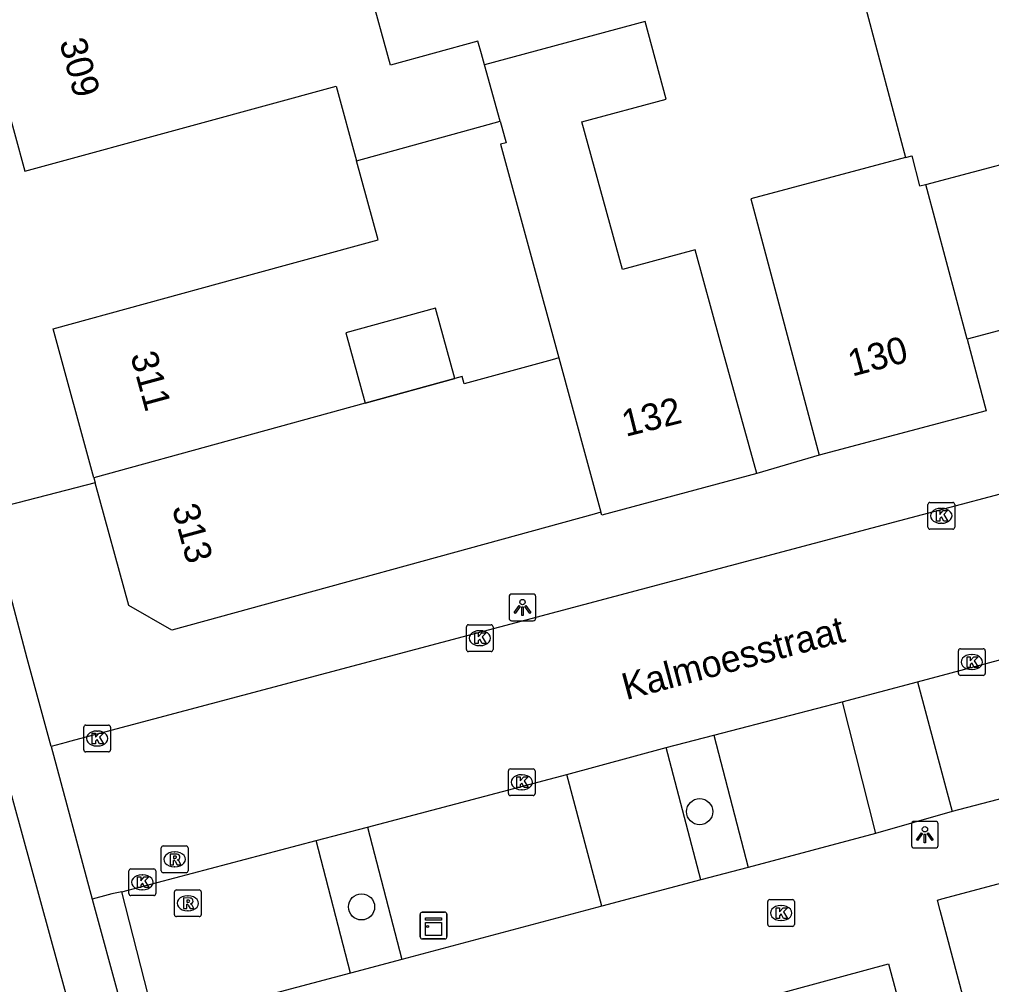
# Model space of a CAD drawing. Extents: x 162542 to 163144, y 380786 to 381511.
# Drawn here: x 162587.37 to 162623.75, y 381075.6 to 381111.73 of the extents above; entities that cross this region are included whole.
import ezdxf

# ---------------------------------------------------------------- set-up
doc = ezdxf.new("R2010")
doc.units = 0
for name, color, linetype in [('IMGEO_Boom', 7, 'Continuous'), ('IMGEO_Fietspad_gesloten', 7, 'Continuous'), ('IMGEO_Kast', 7, 'Continuous'), ('IMGEO_Kolk', 7, 'Continuous'), ('IMGEO_Lichtpunt', 7, 'Continuous'), ('IMGEO_Muur', 7, 'Continuous'), ('IMGEO_Openbare_ruimte_label', 7, 'Continuous'), ('IMGEO_Pand', 7, 'Continuous'), ('IMGEO_Pand_nummerreeks', 7, 'Continuous'), ('IMGEO_Pand_overbouw', 7, 'Continuous'), ('IMGEO_Parkeervlak_open', 7, 'Continuous'), ('IMGEO_Rijbaan_lokaal_open', 7, 'Continuous'), ('IMGEO_Rioolput', 7, 'Continuous'), ('IMGEO_Voetpad_open', 7, 'Continuous')]:
    doc.layers.add(name, color=color, linetype=linetype)

msp = doc.modelspace()

# ---------------------------------------------------------------- linework, layer by layer
at = {"layer": 'IMGEO_Boom'}
for centre in [(162612.822, 381082.077), (162600.169, 381078.511)]:
    msp.add_circle(centre, 0.489, dxfattribs=at)
at = {"layer": 'IMGEO_Fietspad_gesloten'}
msp.add_lwpolyline([(162627.119, 380935.366), (162613.988, 380983.443), (162609.049, 381001.918), (162603.581, 381022.358), (162590.197, 381071.276), (162588.809, 381076.324), (162582.093, 381100.864), (162580.289, 381107.447), (162569.546, 381146.716), (162569.494, 381146.907)], dxfattribs=at)
at = {"layer": 'IMGEO_Kast'}
for p, q in [((162602.362, 381077.388), (162602.362, 381078.229)), ((162602.362, 381078.229), (162602.362, 381077.388)), ((162602.437, 381078.313), (162603.278, 381078.313)), ((162603.278, 381078.313), (162602.437, 381078.313)), ((162603.362, 381078.238), (162603.362, 381077.397)), ((162603.362, 381077.397), (162603.362, 381078.238)), ((162603.287, 381077.313), (162602.446, 381077.313)), ((162602.446, 381077.313), (162603.287, 381077.313))]:
    msp.add_line(p, q, dxfattribs=at)
for points in [[(162602.557, 381078.103), (162603.157, 381078.103), (162603.157, 381078.018), (162602.557, 381078.018), (162602.557, 381078.103)], [(162602.557, 381077.928), (162603.157, 381077.928), (162603.157, 381077.439), (162602.557, 381077.439), (162602.557, 381077.928)]]:
    msp.add_lwpolyline(points, dxfattribs=at)
msp.add_circle((162602.641, 381077.777), 0.0377, dxfattribs=at)
for centre, start, end in [((162602.44, 381078.235), 92.4484, 184.2845), ((162602.44, 381078.235), 92.4484, 184.2845), ((162603.284, 381078.235), 2.4484, 94.2845), ((162603.284, 381078.235), 2.4484, 94.2845), ((162602.44, 381077.391), 182.4484, 274.2845), ((162602.44, 381077.391), 182.4484, 274.2845), ((162603.284, 381077.391), 272.4484, 4.2845), ((162603.284, 381077.391), 272.4484, 4.2845)]:
    msp.add_arc(centre, 0.0779, start, end, dxfattribs=at)
at = {"layer": 'IMGEO_Kolk'}
for p, q in [((162621.439, 381093.651), (162622.291, 381093.651)), ((162621.364, 381092.725), (162621.364, 381093.577)), ((162621.852, 381093.431), (162621.877, 381093.431)), ((162622.365, 381093.577), (162622.365, 381092.725)), ((162621.875, 381092.871), (162621.85, 381092.871)), ((162622.291, 381092.651), (162621.439, 381092.651)), ((162604.092, 381088.145), (162604.092, 381088.997)), ((162604.167, 381089.071), (162605.019, 381089.071)), ((162605.093, 381088.997), (162605.093, 381088.145)), ((162604.58, 381088.851), (162604.605, 381088.851)), ((162604.603, 381088.291), (162604.578, 381088.291)), ((162622.581, 381088.175), (162623.433, 381088.175)), ((162605.019, 381088.071), (162604.167, 381088.071)), ((162622.506, 381087.249), (162622.506, 381088.101)), ((162622.994, 381087.955), (162623.019, 381087.955)), ((162623.507, 381088.101), (162623.507, 381087.249)), ((162623.433, 381087.175), (162622.581, 381087.175)), ((162623.017, 381087.395), (162622.992, 381087.395)), ((162589.772, 381084.388), (162589.772, 381085.24)), ((162589.847, 381085.314), (162590.699, 381085.314)), ((162590.773, 381085.24), (162590.773, 381084.388)), ((162590.26, 381085.094), (162590.285, 381085.094)), ((162590.283, 381084.534), (162590.258, 381084.534)), ((162590.699, 381084.314), (162589.847, 381084.314)), ((162605.663, 381082.753), (162605.663, 381083.605)), ((162605.738, 381083.679), (162606.59, 381083.679)), ((162606.151, 381083.459), (162606.176, 381083.459)), ((162606.664, 381083.605), (162606.664, 381082.753)), ((162606.174, 381082.899), (162606.149, 381082.899)), ((162606.59, 381082.679), (162605.738, 381082.679)), ((162591.464, 381079.007), (162591.464, 381079.859)), ((162591.539, 381079.933), (162592.391, 381079.933)), ((162592.465, 381079.859), (162592.465, 381079.007)), ((162591.952, 381079.713), (162591.977, 381079.713)), ((162591.975, 381079.153), (162591.95, 381079.153)), ((162592.391, 381078.933), (162591.539, 381078.933)), ((162615.369, 381077.856), (162615.369, 381078.708)), ((162615.444, 381078.782), (162616.296, 381078.782)), ((162616.37, 381078.708), (162616.37, 381077.856)), ((162615.857, 381078.562), (162615.882, 381078.562)), ((162615.88, 381078.002), (162615.855, 381078.002)), ((162616.296, 381077.782), (162615.444, 381077.782))]:
    msp.add_line(p, q, dxfattribs=at)
for points in [[(162621.439, 381093.651), (162622.291, 381093.651)], [(162621.364, 381092.725), (162621.364, 381093.577)], [(162621.685, 381093.351), (162621.808, 381093.351), (162621.808, 381093.2), (162621.938, 381093.351), (162622.102, 381093.351), (162621.956, 381093.2), (162622.109, 381092.951), (162621.957, 381092.951), (162621.872, 381093.115), (162621.808, 381093.048), (162621.808, 381092.951), (162621.685, 381092.951), (162621.685, 381093.351)], [(162622.365, 381093.577), (162622.365, 381092.725)], [(162622.291, 381092.651), (162621.439, 381092.651)], [(162604.092, 381088.145), (162604.092, 381088.997)], [(162604.167, 381089.071), (162605.019, 381089.071)], [(162605.093, 381088.997), (162605.093, 381088.145)], [(162604.413, 381088.771), (162604.536, 381088.771), (162604.536, 381088.62), (162604.666, 381088.771), (162604.83, 381088.771), (162604.684, 381088.62), (162604.837, 381088.371), (162604.685, 381088.371), (162604.6, 381088.535), (162604.536, 381088.468), (162604.536, 381088.371), (162604.413, 381088.371), (162604.413, 381088.771)], [(162622.581, 381088.175), (162623.433, 381088.175)], [(162605.019, 381088.071), (162604.167, 381088.071)], [(162622.506, 381087.249), (162622.506, 381088.101)], [(162622.827, 381087.875), (162622.95, 381087.875), (162622.95, 381087.724), (162623.08, 381087.875), (162623.244, 381087.875), (162623.098, 381087.724), (162623.251, 381087.475), (162623.099, 381087.475), (162623.014, 381087.639), (162622.95, 381087.572), (162622.95, 381087.475), (162622.827, 381087.475), (162622.827, 381087.875)], [(162623.507, 381088.101), (162623.507, 381087.249)], [(162623.433, 381087.175), (162622.581, 381087.175)], [(162589.772, 381084.388), (162589.772, 381085.24)], [(162589.847, 381085.314), (162590.699, 381085.314)], [(162590.773, 381085.24), (162590.773, 381084.388)], [(162590.093, 381085.014), (162590.216, 381085.014), (162590.216, 381084.863), (162590.346, 381085.014), (162590.51, 381085.014), (162590.364, 381084.863), (162590.517, 381084.614), (162590.365, 381084.614), (162590.28, 381084.778), (162590.216, 381084.711), (162590.216, 381084.614), (162590.093, 381084.614), (162590.093, 381085.014)], [(162590.699, 381084.314), (162589.847, 381084.314)], [(162605.663, 381082.753), (162605.663, 381083.605)], [(162605.738, 381083.679), (162606.59, 381083.679)], [(162606.664, 381083.605), (162606.664, 381082.753)], [(162605.984, 381083.379), (162606.107, 381083.379), (162606.107, 381083.228), (162606.237, 381083.379), (162606.401, 381083.379), (162606.255, 381083.228), (162606.408, 381082.979), (162606.256, 381082.979), (162606.171, 381083.143), (162606.107, 381083.076), (162606.107, 381082.979), (162605.984, 381082.979), (162605.984, 381083.379)], [(162606.59, 381082.679), (162605.738, 381082.679)], [(162591.464, 381079.007), (162591.464, 381079.859)], [(162591.539, 381079.933), (162592.391, 381079.933)], [(162592.465, 381079.859), (162592.465, 381079.007)], [(162591.785, 381079.633), (162591.908, 381079.633), (162591.908, 381079.482), (162592.038, 381079.633), (162592.202, 381079.633), (162592.056, 381079.482), (162592.209, 381079.233), (162592.057, 381079.233), (162591.972, 381079.397), (162591.908, 381079.33), (162591.908, 381079.233), (162591.785, 381079.233), (162591.785, 381079.633)], [(162592.391, 381078.933), (162591.539, 381078.933)], [(162615.369, 381077.856), (162615.369, 381078.708)], [(162615.444, 381078.782), (162616.296, 381078.782)], [(162616.37, 381078.708), (162616.37, 381077.856)], [(162615.69, 381078.482), (162615.813, 381078.482), (162615.813, 381078.331), (162615.943, 381078.482), (162616.107, 381078.482), (162615.961, 381078.331), (162616.114, 381078.082), (162615.962, 381078.082), (162615.877, 381078.246), (162615.813, 381078.179), (162615.813, 381078.082), (162615.69, 381078.082), (162615.69, 381078.482)], [(162616.296, 381077.782), (162615.444, 381077.782)]]:
    msp.add_lwpolyline(points, dxfattribs=at)
for centre, start, end in [((162621.441, 381093.575), 91.552, 178.448), ((162621.441, 381093.575), 91.552, 178.448), ((162622.289, 381093.575), 1.552, 88.448), ((162622.289, 381093.575), 1.552, 88.448), ((162621.441, 381092.727), 181.552, 268.448), ((162621.441, 381092.727), 181.552, 268.448), ((162622.289, 381092.727), 271.552, 358.448), ((162622.289, 381092.727), 271.552, 358.448), ((162604.169, 381088.995), 91.552, 178.448), ((162604.169, 381088.995), 91.552, 178.448), ((162605.017, 381088.995), 1.552, 88.448), ((162605.017, 381088.995), 1.552, 88.448), ((162604.169, 381088.147), 181.552, 268.448), ((162604.169, 381088.147), 181.552, 268.448), ((162605.017, 381088.147), 271.552, 358.448), ((162605.017, 381088.147), 271.552, 358.448), ((162622.583, 381088.099), 91.552, 178.448), ((162622.583, 381088.099), 91.552, 178.448), ((162623.431, 381088.099), 1.552, 88.448), ((162623.431, 381088.099), 1.552, 88.448), ((162622.583, 381087.251), 181.552, 268.448), ((162622.583, 381087.251), 181.552, 268.448), ((162623.431, 381087.251), 271.552, 358.448), ((162623.431, 381087.251), 271.552, 358.448), ((162589.849, 381085.238), 91.552, 178.448), ((162589.849, 381085.238), 91.552, 178.448), ((162590.697, 381085.238), 1.552, 88.448), ((162590.697, 381085.238), 1.552, 88.448), ((162589.849, 381084.39), 181.552, 268.448), ((162589.849, 381084.39), 181.552, 268.448), ((162590.697, 381084.39), 271.552, 358.448), ((162590.697, 381084.39), 271.552, 358.448), ((162605.74, 381083.603), 91.552, 178.448), ((162605.74, 381083.603), 91.552, 178.448), ((162606.588, 381083.603), 1.552, 88.448), ((162606.588, 381083.603), 1.552, 88.448), ((162605.74, 381082.755), 181.552, 268.448), ((162605.74, 381082.755), 181.552, 268.448), ((162606.588, 381082.755), 271.552, 358.448), ((162606.588, 381082.755), 271.552, 358.448), ((162591.541, 381079.857), 91.552, 178.448), ((162591.541, 381079.857), 91.552, 178.448), ((162592.389, 381079.857), 1.552, 88.448), ((162592.389, 381079.857), 1.552, 88.448), ((162591.541, 381079.009), 181.552, 268.448), ((162591.541, 381079.009), 181.552, 268.448), ((162592.389, 381079.009), 271.552, 358.448), ((162592.389, 381079.009), 271.552, 358.448), ((162615.446, 381078.706), 91.552, 178.448), ((162615.446, 381078.706), 91.552, 178.448), ((162616.294, 381078.706), 1.552, 88.448), ((162616.294, 381078.706), 1.552, 88.448), ((162615.446, 381077.858), 181.552, 268.448), ((162615.446, 381077.858), 181.552, 268.448), ((162616.294, 381077.858), 271.552, 358.448), ((162616.294, 381077.858), 271.552, 358.448)]:
    msp.add_arc(centre, 0.0765, start, end, dxfattribs=at)
for centre, major_axis, ratio, start_param, end_param in [((162621.851, 381093.151), (-0.387, 0.002), 0.722429, 4.712389, 7.853982), ((162621.876, 381093.151), (-0.39, 0.002), 0.717154, 1.570796, 4.712389), ((162604.579, 381088.571), (-0.387, 0.002), 0.722429, 4.712389, 7.853982), ((162604.604, 381088.571), (-0.39, 0.002), 0.717154, 1.570796, 4.712389), ((162622.993, 381087.675), (-0.387, 0.002), 0.722429, 4.712389, 7.853982), ((162623.018, 381087.675), (-0.39, 0.002), 0.717154, 1.570796, 4.712389), ((162590.259, 381084.814), (-0.387, 0.002), 0.722429, 4.712389, 7.853982), ((162590.284, 381084.814), (-0.39, 0.002), 0.717154, 1.570796, 4.712389), ((162606.15, 381083.179), (-0.387, 0.002), 0.722429, 4.712389, 7.853982), ((162606.175, 381083.179), (-0.39, 0.002), 0.717154, 1.570796, 4.712389), ((162591.951, 381079.433), (-0.387, 0.002), 0.722429, 4.712389, 7.853982), ((162591.976, 381079.433), (-0.39, 0.002), 0.717154, 1.570796, 4.712389), ((162615.856, 381078.282), (-0.387, 0.002), 0.722429, 4.712389, 7.853982), ((162615.881, 381078.282), (-0.39, 0.002), 0.717154, 1.570796, 4.712389)]:
    msp.add_ellipse(centre, major_axis=major_axis, ratio=ratio, start_param=start_param, end_param=end_param, dxfattribs=at)
at = {"layer": 'IMGEO_Lichtpunt'}
for p, q in [((162605.692, 381090.125), (162605.692, 381089.318)), ((162605.692, 381090.125), (162605.692, 381089.318)), ((162606.594, 381090.22), (162605.786, 381090.22)), ((162606.594, 381090.22), (162605.786, 381090.22)), ((162606.688, 381089.318), (162606.688, 381090.125)), ((162606.688, 381089.318), (162606.688, 381090.125)), ((162605.786, 381089.224), (162606.594, 381089.224)), ((162605.786, 381089.224), (162606.594, 381089.224)), ((162620.752, 381081.618), (162620.752, 381080.811)), ((162620.752, 381081.618), (162620.752, 381080.811)), ((162621.654, 381081.713), (162620.846, 381081.713)), ((162621.654, 381081.713), (162620.846, 381081.713)), ((162621.748, 381080.811), (162621.748, 381081.618)), ((162621.748, 381080.811), (162621.748, 381081.618)), ((162620.846, 381080.717), (162621.654, 381080.717)), ((162620.846, 381080.717), (162621.654, 381080.717))]:
    msp.add_line(p, q, dxfattribs=at)
for points in [[(162606.066, 381089.789), (162606.105, 381089.761), (162605.917, 381089.499), (162605.879, 381089.526), (162606.066, 381089.789)], [(162606.168, 381089.741), (162606.215, 381089.741), (162606.215, 381089.419), (162606.168, 381089.419), (162606.168, 381089.741)], [(162606.278, 381089.761), (162606.316, 381089.788), (162606.503, 381089.526), (162606.464, 381089.498), (162606.278, 381089.761)], [(162621.126, 381081.282), (162621.165, 381081.254), (162620.977, 381080.992), (162620.939, 381081.019), (162621.126, 381081.282)], [(162621.228, 381081.234), (162621.275, 381081.234), (162621.275, 381080.912), (162621.228, 381080.912), (162621.228, 381081.234)], [(162621.338, 381081.254), (162621.376, 381081.281), (162621.563, 381081.019), (162621.524, 381080.991), (162621.338, 381081.254)]]:
    msp.add_lwpolyline(points, dxfattribs=at)
for centre in [(162606.191, 381089.923), (162621.251, 381081.416)]:
    msp.add_circle(centre, 0.0994, dxfattribs=at)
for centre, start, end in [((162605.786, 381090.125), 90, 180), ((162605.786, 381090.125), 90, 180), ((162606.594, 381090.125), 0, 90), ((162606.594, 381090.125), 0, 90), ((162605.786, 381089.318), 180, 270), ((162605.786, 381089.318), 180, 270), ((162606.594, 381089.318), 270, 0), ((162606.594, 381089.318), 270, 360), ((162620.846, 381081.618), 90, 180), ((162620.846, 381081.618), 90, 180), ((162621.654, 381081.618), 0, 90), ((162621.654, 381081.618), 0, 90), ((162620.846, 381080.811), 180, 270), ((162620.846, 381080.811), 180, 270), ((162621.654, 381080.811), 270, 0), ((162621.654, 381080.811), 270, 360)]:
    msp.add_arc(centre, 0.0946, start, end, dxfattribs=at)
at = {"layer": 'IMGEO_Muur'}
msp.add_lwpolyline([(162628.178, 381101.192), (162622.828, 381099.762)], dxfattribs=at)
at = {"layer": 'IMGEO_Pand'}
for points in [[(162604.769, 381110.039), (162604.657, 381110.447), (162604.526, 381110.924), (162601.255, 381110.023), (162600.441, 381112.98), (162599.706, 381115.648)], [(162618.478, 381114.259), (162620.529, 381106.565)], [(162585.434, 381111.762), (162585.479, 381111.599), (162586.009, 381111.743), (162587.563, 381106.055), (162593.969, 381107.805), (162599.216, 381109.238), (162599.98, 381106.441)], [(162614.958, 381094.735), (162613.593, 381099.692), (162612.651, 381103.114), (162609.936, 381102.366), (162608.413, 381107.895), (162611.565, 381108.743), (162610.781, 381111.656), (162604.769, 381110.039)], [(162605.353, 381107.919), (162604.769, 381110.039)], [(162599.98, 381106.441), (162604.901, 381107.795), (162605.353, 381107.919)], [(162605.353, 381107.919), (162605.575, 381107.114), (162605.374, 381107.059), (162607.552, 381099.062)], [(162621.283, 381105.559), (162626.635, 381106.974), (162628.178, 381101.192)], [(162590.15, 381094.574), (162588.626, 381100.154), (162595.543, 381102.043), (162600.79, 381103.477), (162599.98, 381106.441)], [(162620.529, 381106.565), (162614.731, 381105.02), (162617.289, 381095.423)], [(162620.529, 381106.565), (162620.756, 381106.626), (162621.054, 381105.498), (162621.283, 381105.559)], [(162622.828, 381099.762), (162621.283, 381105.559)], [(162603.665, 381098.294), (162602.941, 381100.924), (162599.577, 381099.998), (162600.302, 381097.368)], [(162622.828, 381099.762), (162623.542, 381097.085), (162617.289, 381095.423)], [(162607.552, 381099.062), (162607.297, 381098.992), (162604.014, 381098.088), (162603.937, 381098.369), (162603.665, 381098.294)], [(162607.552, 381099.062), (162609.125, 381093.283)], [(162603.665, 381098.294), (162600.302, 381097.368)], [(162600.302, 381097.368), (162590.15, 381094.574)], [(162614.958, 381094.735), (162609.155, 381093.173), (162609.125, 381093.283)], [(162590.15, 381094.574), (162590.201, 381094.388)], [(162609.125, 381093.283), (162608.871, 381093.213), (162593.07, 381088.868), (162591.456, 381089.793), (162590.201, 381094.388)], [(162625.049, 381066.213), (162621.826, 381078.382), (162621.724, 381078.768), (162621.885, 381078.811), (162627.367, 381080.269)], [(162613.778, 381074.72), (162619.893, 381076.374), (162621.188, 381071.545), (162624.431, 381059.45), (162618.685, 381057.92)]]:
    msp.add_lwpolyline(points, dxfattribs=at)
at = {"layer": 'IMGEO_Pand_overbouw'}
msp.add_lwpolyline([(162600.302, 381097.368), (162603.665, 381098.294), (162602.941, 381100.924), (162599.577, 381099.998)], close=True, dxfattribs=at)
at = {"layer": 'IMGEO_Parkeervlak_open'}
for points in [[(162613.347, 381084.935), (162614.634, 381079.99)], [(162600.386, 381081.498), (162601.678, 381076.544)], [(162599.761, 381076.034), (162598.465, 381080.991)]]:
    msp.add_lwpolyline(points, dxfattribs=at)
at = {"layer": 'IMGEO_Rijbaan_lokaal_open'}
for points in [[(162642.433, 381098.828), (162619.27, 381092.687), (162589.233, 381084.7), (162589.109, 381084.669), (162588.555, 381084.517)], [(162620.98, 381086.94), (162633.065, 381090.174)], [(162618.159, 381086.186), (162620.98, 381086.94)], [(162613.347, 381084.935), (162618.159, 381086.186)], [(162611.566, 381084.472), (162613.347, 381084.935)], [(162588.555, 381084.517), (162590.083, 381078.802)], [(162607.849, 381083.469), (162611.566, 381084.472)], [(162600.386, 381081.498), (162607.849, 381083.469)], [(162598.465, 381080.991), (162600.386, 381081.498)], [(162591.198, 381079.071), (162598.465, 381080.991)], [(162591.198, 381079.071), (162590.823, 381078.996), (162590.686, 381078.963), (162590.083, 381078.802)]]:
    msp.add_lwpolyline(points, dxfattribs=at)
at = {"layer": 'IMGEO_Rioolput'}
for p, q in [((162592.674, 381079.865), (162592.674, 381080.717)), ((162592.749, 381080.791), (162593.601, 381080.791)), ((162593.162, 381080.571), (162593.187, 381080.571)), ((162593.675, 381080.717), (162593.675, 381079.865)), ((162593.601, 381079.791), (162592.749, 381079.791)), ((162593.185, 381080.011), (162593.16, 381080.011)), ((162593.166, 381078.22), (162593.166, 381079.072)), ((162593.241, 381079.146), (162594.093, 381079.146)), ((162594.167, 381079.072), (162594.167, 381078.22)), ((162593.654, 381078.926), (162593.679, 381078.926)), ((162593.677, 381078.366), (162593.652, 381078.366)), ((162594.093, 381078.146), (162593.241, 381078.146))]:
    msp.add_line(p, q, dxfattribs=at)
for points in [[(162592.674, 381079.865), (162592.674, 381080.717)], [(162592.749, 381080.791), (162593.601, 381080.791)], [(162593.675, 381080.717), (162593.675, 381079.865)], [(162593.263, 381080.489), (162593.011, 381080.491), (162593.011, 381080.091)], [(162593.011, 381080.091), (162593.135, 381080.091), (162593.135, 381080.253), (162593.146, 381080.253)], [(162593.189, 381080.41), (162593.135, 381080.41), (162593.135, 381080.329)], [(162593.135, 381080.329), (162593.187, 381080.329)], [(162593.193, 381080.224), (162593.264, 381080.091), (162593.404, 381080.091), (162593.339, 381080.217)], [(162593.601, 381079.791), (162592.749, 381079.791)], [(162593.166, 381078.22), (162593.166, 381079.072)], [(162593.241, 381079.146), (162594.093, 381079.146)], [(162594.167, 381079.072), (162594.167, 381078.22)], [(162593.755, 381078.844), (162593.503, 381078.846), (162593.503, 381078.446)], [(162593.681, 381078.765), (162593.627, 381078.765), (162593.627, 381078.684)], [(162593.627, 381078.684), (162593.679, 381078.684)], [(162593.503, 381078.446), (162593.627, 381078.446), (162593.627, 381078.608), (162593.638, 381078.608)], [(162593.685, 381078.579), (162593.756, 381078.446), (162593.896, 381078.446), (162593.831, 381078.572)], [(162594.093, 381078.146), (162593.241, 381078.146)]]:
    msp.add_lwpolyline(points, dxfattribs=at)
for centre, radius, start, end in [((162592.751, 381080.715), 0.0765, 91.552, 178.448), ((162592.751, 381080.715), 0.0765, 91.552, 178.448), ((162593.599, 381080.715), 0.0765, 1.552, 88.448), ((162593.599, 381080.715), 0.0765, 1.552, 88.448), ((162593.145, 381080.2), 0.0533, 26.0293, 88.6989), ((162593.171, 381080.518), 0.19, 274.7715, 282.9687), ((162593.195, 381080.314), 0.0964, 77.0061, 93.1865), ((162593.209, 381080.371), 0.0378, 276.6634, 79.6772), ((162593.262, 381080.379), 0.109, 350.3612, 89.416), ((162593.26, 381080.379), 0.112, 277.5842, 350.9817), ((162593.244, 381080.164), 0.108, 29.5134, 73.7905), ((162592.751, 381079.867), 0.0765, 181.552, 268.448), ((162592.751, 381079.867), 0.0765, 181.552, 268.448), ((162593.599, 381079.867), 0.0765, 271.552, 358.448), ((162593.599, 381079.867), 0.0765, 271.552, 358.448), ((162593.243, 381079.07), 0.0765, 91.552, 178.448), ((162593.243, 381079.07), 0.0765, 91.552, 178.448), ((162594.091, 381079.07), 0.0765, 1.552, 88.448), ((162594.091, 381079.07), 0.0765, 1.552, 88.448), ((162593.663, 381078.873), 0.19, 274.7715, 282.9687), ((162593.687, 381078.669), 0.0964, 77.0061, 93.1865), ((162593.701, 381078.726), 0.0378, 276.6634, 79.6772), ((162593.754, 381078.734), 0.109, 350.3612, 89.416), ((162593.752, 381078.734), 0.112, 277.5842, 350.9817), ((162593.637, 381078.555), 0.0533, 26.0293, 88.6989), ((162593.736, 381078.519), 0.108, 29.5134, 73.7905), ((162593.243, 381078.222), 0.0765, 181.552, 268.448), ((162593.243, 381078.222), 0.0765, 181.552, 268.448), ((162594.091, 381078.222), 0.0765, 271.552, 358.448), ((162594.091, 381078.222), 0.0765, 271.552, 358.448)]:
    msp.add_arc(centre, radius, start, end, dxfattribs=at)
for centre, major_axis, ratio, start_param, end_param in [((162593.161, 381080.291), (-0.387, 0.002), 0.722429, 4.712389, 7.853982), ((162593.186, 381080.291), (-0.39, 0.002), 0.717154, 1.570796, 4.712389), ((162593.653, 381078.646), (-0.387, 0.002), 0.722429, 4.712389, 7.853982), ((162593.678, 381078.646), (-0.39, 0.002), 0.717154, 1.570796, 4.712389)]:
    msp.add_ellipse(centre, major_axis=major_axis, ratio=ratio, start_param=start_param, end_param=end_param, dxfattribs=at)
at = {"layer": 'IMGEO_Voetpad_open'}
for points in [[(162628.178, 381101.192), (162622.828, 381099.762)], [(162617.289, 381095.423), (162614.958, 381094.735)], [(162590.201, 381094.388), (162586.182, 381093.351)], [(162588.555, 381084.517), (162587.653, 381087.807), (162586.182, 381093.351)], [(162620.98, 381086.94), (162622.272, 381082.078)], [(162618.159, 381086.186), (162619.403, 381081.256)], [(162634.411, 381085.258), (162622.272, 381082.078)], [(162612.87, 381079.522), (162611.566, 381084.472)], [(162609.159, 381078.534), (162607.849, 381083.469)], [(162622.272, 381082.078), (162619.403, 381081.256)], [(162619.403, 381081.256), (162614.634, 381079.99)], [(162614.634, 381079.99), (162612.87, 381079.522)], [(162612.87, 381079.522), (162609.159, 381078.534)], [(162599.761, 381076.034), (162592.475, 381074.096), (162591.198, 381079.071)], [(162590.083, 381078.802), (162593.274, 381067.127), (162594.301, 381063.338)], [(162609.159, 381078.534), (162601.678, 381076.544)], [(162601.678, 381076.544), (162599.761, 381076.034)]]:
    msp.add_lwpolyline(points, dxfattribs=at)

# ---------------------------------------------------------------- texts
at = {"layer": 'IMGEO_Openbare_ruimte_label'}
msp.add_text('Kalmoesstraat', height=1, rotation=14.9536, dxfattribs=at).set_placement((162610.07, 381086.248))
at = {"layer": 'IMGEO_Pand_nummerreeks'}
for s, rotation, p in [('309', 285.2806, (162588.853, 381110.892)), ('130', 14.8842, (162618.53, 381098.36)), ('311', 285.276, (162591.511, 381099.16)), ('132', 14.0385, (162610.052, 381096.105)), ('313', 285.2782, (162593.068, 381093.453))]:
    msp.add_text(s, height=1, rotation=rotation, dxfattribs=at).set_placement(p)

doc.saveas('drawing.dxf')
